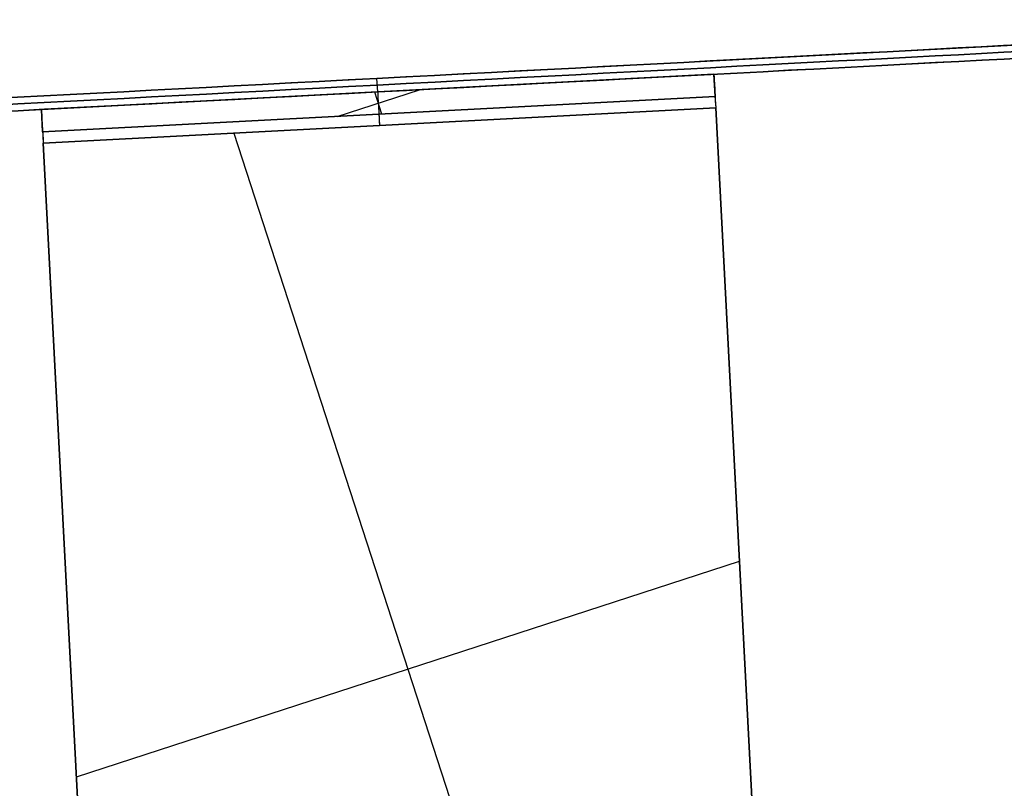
# Model space of a CAD drawing. Header units: millimetres. Extents: x -83 to 676, y -83 to 676.
# Tile 638 of 656: x 263 to 307, y 594 to 628. Entities that reach past the tile are written whole.
import ezdxf

# ---------------------------------------------------------------- set-up
doc = ezdxf.new("R2010")
doc.units = ezdxf.units.MM
doc.header["$MEASUREMENT"] = 0
doc.layers.add('IGES level 0', color=7, linetype='Continuous', true_color=0xff7878)

msp = doc.modelspace()

# ---------------------------------------------------------------- linework, layer by layer
at = {"layer": 'IGES level 0', "color": 2, "true_color": 0xeded00}
for p, q in [((229.345, 622.532, -28.5), (329.208, 627.766, -28.5)), ((229.376, 621.933, -28.5), (329.239, 627.167, -28.5)), ((279.276, 625.149, -203.5), (279.276, 625.149, 146.5)), ((279.308, 624.55, -203.5), (279.276, 625.149, -203.5)), ((279.308, 624.55, 146.5), (279.276, 625.149, 146.5)), ((279.308, 624.55, -203.5), (279.308, 624.55, 146.5))]:
    msp.add_line(p, q, dxfattribs=at)
at = {"layer": 'IGES level 0', "color": 70, "true_color": 0x66ff00}
for p, q in [((294.287, 625.335, 8), (264.328, 623.765, 8)), ((264.328, 623.765, 46.5), (294.287, 625.335, 46.5)), ((264.328, 623.765, 27.25), (294.287, 625.335, 27.25)), ((294.287, 625.335, 46.5), (264.328, 623.765, 46.5)), ((264.328, 623.765, 8), (294.287, 625.335, 8)), ((294.287, 625.335, 46.5), (294.287, 625.335, 8)), ((294.287, 625.335, 8), (294.339, 624.336, 8)), ((294.339, 624.336, 8), (264.381, 622.766, 8)), ((264.381, 622.766, 46.5), (294.339, 624.336, 46.5)), ((294.339, 624.336, 8), (264.381, 622.766, 8)), ((264.381, 622.766, 27.25), (294.339, 624.336, 27.25)), ((294.339, 624.336, 46.5), (264.381, 622.766, 46.5)), ((277.497, 623.454, 8), (281.171, 624.647, 8)), ((279.494, 623.558, 8), (279.174, 624.543, 8)), ((279.308, 624.55, 8), (279.308, 624.55, 46.5)), ((294.339, 624.336, 46.5), (294.339, 624.336, 8)), ((264.407, 622.267, 48), (294.366, 623.837, 48)), ((294.366, 623.837, 48), (264.407, 622.267, 48)), ((264.407, 622.267, 47), (294.366, 623.837, 47)), ((294.366, 623.837, 47), (264.407, 622.267, 47)), ((296.904, 575.403, 48), (294.366, 623.837, 48)), ((296.904, 575.403, 47), (294.366, 623.837, 47)), ((264.328, 623.765, 8), (264.328, 623.765, 46.5)), ((264.381, 622.766, 8), (264.328, 623.765, 8)), ((279.36, 623.551, 8), (279.36, 623.551, 46.5)), ((264.381, 622.766, 8), (264.381, 622.766, 46.5)), ((272.897, 622.712, 48), (288.413, 574.958, 48)), ((272.897, 622.712, 47), (288.413, 574.958, 47)), ((264.407, 622.267, 48), (266.945, 573.833, 48)), ((264.407, 622.267, 47), (266.945, 573.833, 47)), ((265.886, 594.036, 48), (295.424, 603.634, 48)), ((265.886, 594.036, 47), (295.424, 603.634, 47))]:
    msp.add_line(p, q, dxfattribs=at)
at = {"layer": 'IGES level 0', "color": 254, "true_color": 0xcad1ee}
for p, q in [((294.287, 625.335, 46.5), (294.287, 625.335, 8)), ((294.287, 625.335, 8), (294.339, 624.336, 8)), ((294.339, 624.336, 28), (294.287, 625.335, 28)), ((294.339, 624.336, 8), (294.339, 624.336, 46.5)), ((294.366, 623.837, 47), (296.904, 575.403, 47)), ((296.904, 575.403, 48), (294.366, 623.837, 48)), ((264.381, 622.766, 8), (264.328, 623.765, 8)), ((264.328, 623.765, 8), (264.328, 623.765, 46.5)), ((264.381, 622.766, 28), (264.328, 623.765, 28)), ((264.381, 622.766, 46.5), (264.381, 622.766, 8)), ((266.945, 573.833, 47), (264.407, 622.267, 47)), ((264.407, 622.267, 48), (266.945, 573.833, 48)), ((295.595, 600.369, 47), (295.595, 600.369, 48)), ((265.637, 598.799, 48), (265.637, 598.799, 47))]:
    msp.add_line(p, q, dxfattribs=at)
at = {"layer": 'IGES level 0', "color": 2, "true_color": 0xeded00, "extrusion": (-0.052336, 0.99863, 1.7053e-16)}
msp.add_arc((-311.611, 96.5, 609.676), 50, 0, 180, dxfattribs=at)
msp.add_arc((-311.611, 96.5, 609.676), 50, 0, 180, dxfattribs=at)
at = {"layer": 'IGES level 0', "color": 2, "true_color": 0xeded00, "extrusion": (-0.052336, 0.99863, -1.81899e-16)}
msp.add_arc((-311.611, -153.5, 609.676), 50, 180, 360, dxfattribs=at)
msp.add_arc((-311.611, -153.5, 609.676), 50, 180, 360, dxfattribs=at)
at = {"layer": 'IGES level 0', "color": 2, "true_color": 0xeded00, "extrusion": (-0.052336, 0.99863, 0)}
for centre, start, end in [((-311.611, -153.5, 609.376), 180, 0), ((-311.611, 96.5, 609.376), 0, 180)]:
    msp.add_arc(centre, 50, start, end, dxfattribs=at)
at = {"layer": 'IGES level 0', "color": 2, "true_color": 0xeded00, "extrusion": (-0.052336, 0.99863, 1.16188e-14)}
msp.add_arc((-311.611, -153.5, 609.076), 50, 180, 0, dxfattribs=at)
at = {"layer": 'IGES level 0', "color": 2, "true_color": 0xeded00, "extrusion": (-0.052336, 0.99863, -1.16188e-14)}
msp.add_arc((-311.611, 96.5, 609.076), 50, 0, 180, dxfattribs=at)
at = {"layer": 'IGES level 0', "color": 2, "true_color": 0xeded00, "extrusion": (-0.052336, 0.99863, 2.04636e-16)}
msp.add_arc((-311.611, 96.5, 609.076), 50, 0, 180, dxfattribs=at)
at = {"layer": 'IGES level 0', "color": 2, "true_color": 0xeded00, "extrusion": (-0.052336, 0.99863, -2.04636e-16)}
msp.add_arc((-311.611, -153.5, 609.076), 50, 180, 360, dxfattribs=at)
at = {"layer": 'IGES level 0', "color": 254, "true_color": 0xcad1ee, "extrusion": (0.99863, 0.052336, -3.51345e-14)}
msp.add_arc((607.576, 46.5, 326.611), 1.5, 360, 90, dxfattribs=at)
at = {"layer": 'IGES level 0', "color": 70, "true_color": 0x66ff00, "extrusion": (0.99863, 0.052336, -3.51345e-14)}
msp.add_arc((607.576, 46.5, 326.611), 1.5, 360, 90, dxfattribs=at)
at = {"layer": 'IGES level 0', "color": 70, "true_color": 0x66ff00, "extrusion": (0.99863, 0.052336, -6.19593e-12)}
for radius in [1.5, 0.5]:
    msp.add_arc((607.576, 46.5, 311.611), radius, 360, 90, dxfattribs=at)
at = {"layer": 'IGES level 0', "color": 254, "true_color": 0xcad1ee, "extrusion": (0.99863, 0.052336, -9.04376e-13)}
msp.add_arc((607.576, 46.5, 326.611), 0.5, 0, 90, dxfattribs=at)
at = {"layer": 'IGES level 0', "color": 70, "true_color": 0x66ff00, "extrusion": (0.99863, 0.052336, -1.88862e-13)}
msp.add_arc((607.576, 46.5, 326.611), 0.5, 360, 90, dxfattribs=at)
at = {"layer": 'IGES level 0', "color": 254, "true_color": 0xcad1ee, "extrusion": (0.99863, 0.052336, 5.6128e-13)}
msp.add_arc((607.576, 46.5, 296.611), 1.5, 0, 90, dxfattribs=at)
at = {"layer": 'IGES level 0', "color": 70, "true_color": 0x66ff00, "extrusion": (0.99863, 0.052336, 5.6128e-13)}
msp.add_arc((607.576, 46.5, 296.611), 1.5, 0, 90, dxfattribs=at)
at = {"layer": 'IGES level 0', "color": 254, "true_color": 0xcad1ee, "extrusion": (0.99863, 0.052336, -1.69702e-13)}
msp.add_arc((607.576, 46.5, 296.611), 0.5, 360, 90, dxfattribs=at)
at = {"layer": 'IGES level 0', "color": 70, "true_color": 0x66ff00, "extrusion": (0.99863, 0.052336, -9.31912e-14)}
msp.add_arc((607.576, 46.5, 296.611), 0.5, 0, 90, dxfattribs=at)

doc.saveas('drawing.dxf')
